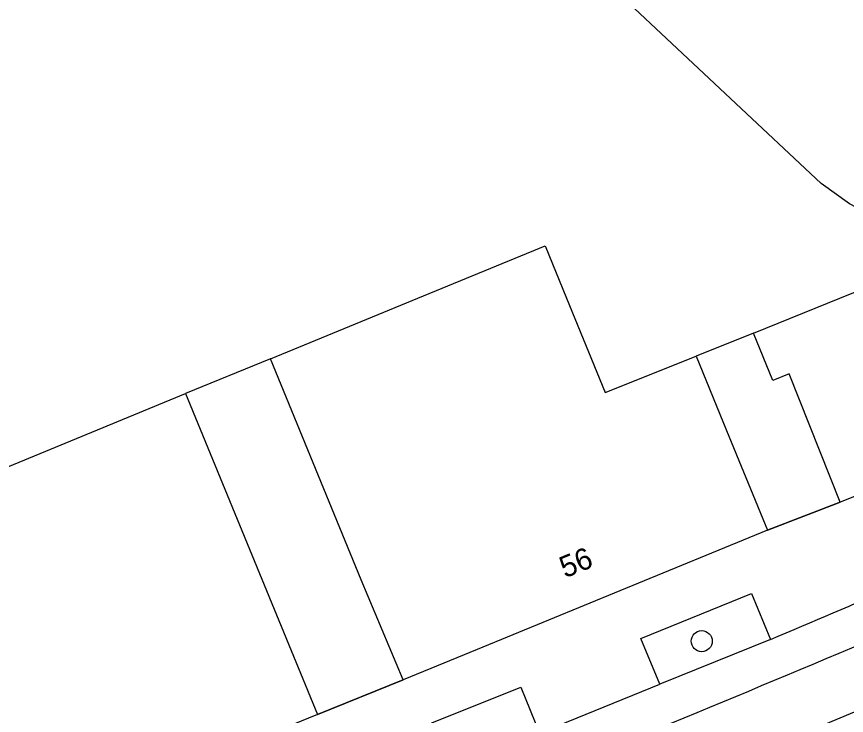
# Model space of a CAD drawing. Extents: x 160664 to 161506, y 382245 to 383288.
# Drawn here: x 161158.3 to 161196.83, y 382980.63 to 383013.07 of the extents above; entities that cross this region are included whole.
import ezdxf

# ---------------------------------------------------------------- set-up
doc = ezdxf.new("R2010")
doc.units = 0
for name, color, linetype in [('IMGEO_Boom', 7, 'Continuous'), ('IMGEO_Pand', 7, 'Continuous'), ('IMGEO_Pand_nummerreeks', 7, 'Continuous'), ('IMGEO_Pand_overbouw', 7, 'Continuous'), ('IMGEO_Rijbaan_lokaal_gesloten', 7, 'Continuous'), ('IMGEO_Voetpad_open', 7, 'Continuous')]:
    doc.layers.add(name, color=color, linetype=linetype)

msp = doc.modelspace()

# ---------------------------------------------------------------- linework, layer by layer
at = {"layer": 'IMGEO_Boom'}
msp.add_circle((161190.113, 382984.079), 0.489, dxfattribs=at)
at = {"layer": 'IMGEO_Pand'}
for points in [[(161200.46, 383002.555), (161196.971, 383004.378), (161195.652, 383005.327), (161174.594, 383025.074), (161182.348, 383030.983), (161181.902, 383031.64), (161189.518, 383036.362), (161189.438, 383036.503), (161189.755, 383036.713), (161193.231, 383032.557), (161194.923, 383030.535), (161197.199, 383027.815), (161199.101, 383025.506)], [(161176.249, 382982.286), (161174.303, 382986.919), (161170.084, 382997.185), (161176.931, 383000), (161182.835, 383002.427), (161183.833, 383000), (161185.634, 382995.62), (161189.848, 382997.303), (161191.264, 382993.853), (161193.162, 382989.227)], [(161196.535, 382990.534), (161194.176, 382996.482), (161193.407, 382996.171), (161192.516, 382998.378), (161196.523, 383000), (161199.823, 383001.336), (161200.46, 383002.555)], [(161139.695, 382984.677), (161151.911, 382989.703), (161150.013, 382994.317), (161154.82, 382996.295), (161156.715, 382991.689), (161166.147, 382995.569), (161170.371, 382985.306), (161172.274, 382980.682)], [(161207.386, 382994.837), (161196.535, 382990.534)], [(161193.162, 382989.227), (161186.303, 382986.412), (161179.687, 382983.697), (161176.249, 382982.286)], [(161172.274, 382980.682), (161168.825, 382979.267)]]:
    msp.add_lwpolyline(points, dxfattribs=at)
at = {"layer": 'IMGEO_Pand_overbouw'}
for points in [[(161194.176, 382996.482), (161193.407, 382996.171), (161192.516, 382998.378), (161189.848, 382997.303), (161191.264, 382993.853), (161193.162, 382989.227), (161196.535, 382990.534)], [(161170.084, 382997.185), (161166.147, 382995.569), (161170.371, 382985.306), (161172.274, 382980.682), (161176.249, 382982.286), (161174.303, 382986.919)]]:
    msp.add_lwpolyline(points, close=True, dxfattribs=at)
at = {"layer": 'IMGEO_Rijbaan_lokaal_gesloten'}
for points in [[(161157.124, 382964.597), (161168.258, 382969.03), (161173.59, 382971.178), (161183.915, 382975.314), (161188.889, 382977.325), (161200.756, 382982.281), (161214.852, 382988.532), (161223.167, 382992.343), (161241.404, 383001.128)], [(161193.301, 382984.158), (161188.164, 382982.084)], [(161182.574, 382979.814), (161188.164, 382982.084)]]:
    msp.add_lwpolyline(points, dxfattribs=at)
for centre, radius, start, end in [((160775.645, 383983.467), 1084.897, 291.555502, 293.750405), ((160270.839, 385158.638), 2362.054, 292.987733, 293.29566)]:
    msp.add_arc(centre, radius, start, end, dxfattribs=at)
at = {"layer": 'IMGEO_Voetpad_open'}
for points in [[(161196.535, 382990.534), (161193.162, 382989.227)], [(161188.164, 382982.084), (161187.288, 382984.203), (161192.419, 382986.285), (161193.301, 382984.158)], [(161176.249, 382982.286), (161172.274, 382980.682)], [(161178.436, 382978.134), (161177.575, 382980.286), (161181.718, 382981.949), (161182.574, 382979.814)]]:
    msp.add_lwpolyline(points, dxfattribs=at)

# ---------------------------------------------------------------- texts
at = {"layer": 'IMGEO_Pand_nummerreeks'}
msp.add_text('56', height=1, rotation=22.311, dxfattribs=at).set_placement((161183.765, 382986.992))

doc.saveas('drawing.dxf')
